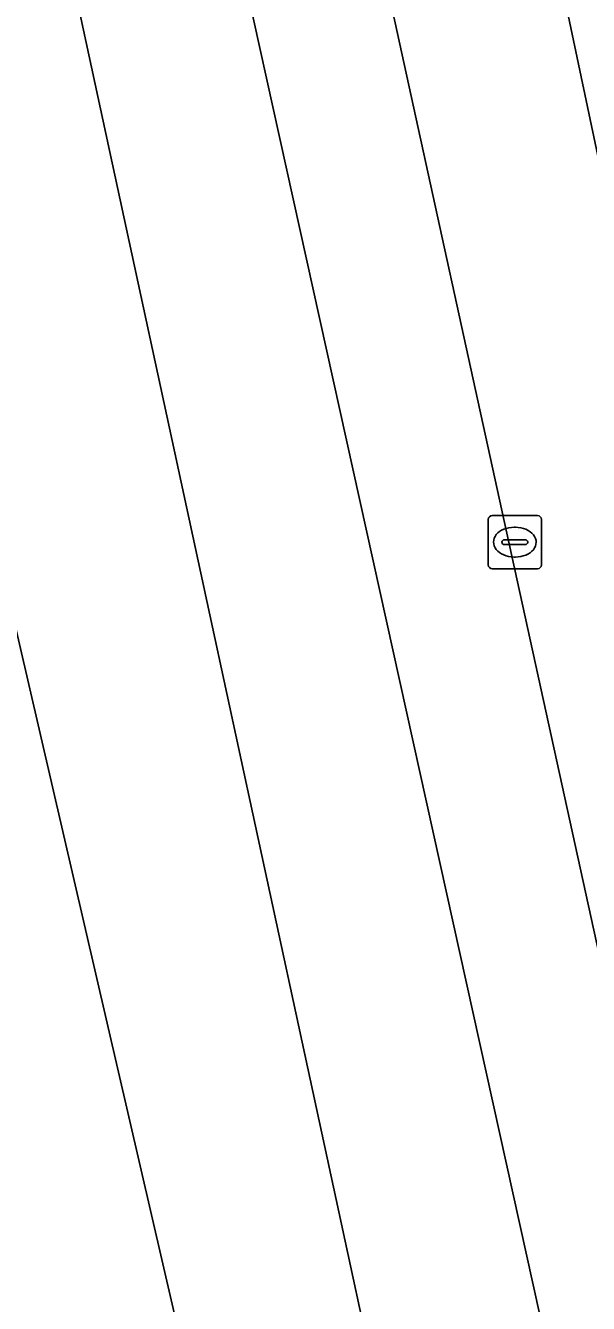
# Model space of a CAD drawing. Extents: x 161772 to 163126, y 383092 to 383917.
# Drawn here: x 163094.33 to 163104.92, y 383701.23 to 383725.26 of the extents above; entities that cross this region are included whole.
import ezdxf

# ---------------------------------------------------------------- set-up
doc = ezdxf.new("R2010")
doc.units = 0
for name, color, linetype in [('IMGEO_Berm_groen', 7, 'Continuous'), ('IMGEO_Kolk', 7, 'Continuous'), ('IMGEO_Rijbaan_regionaal_gesloten', 7, 'Continuous')]:
    doc.layers.add(name, color=color, linetype=linetype)

msp = doc.modelspace()

# ---------------------------------------------------------------- linework, layer by layer
at = {"layer": 'IMGEO_Berm_groen'}
for points in [[(163103.423, 383715.514), (163101.222, 383725.564), (163095.435, 383749.956), (163092.074, 383763.024), (163088.74, 383775.444), (163085.61, 383786.508), (163082.151, 383786.647), (163083.229, 383782.478), (163092.794, 383750), (163093.113, 383748.921), (163095.348, 383740.157), (163115.909, 383647.124), (163116.632, 383644.136), (163116.989, 383642.571), (163117.163, 383642.382), (163118.888, 383641.333)], [(163119.538, 383641.671), (163108.045, 383694.435), (163103.423, 383715.514)]]:
    msp.add_lwpolyline(points, dxfattribs=at)
at = {"layer": 'IMGEO_Kolk'}
for p, q in [((163103.105, 383716.043), (163103.957, 383716.043)), ((163103.03, 383715.117), (163103.03, 383715.969)), ((163103.518, 383715.823), (163103.543, 383715.823)), ((163104.031, 383715.969), (163104.031, 383715.117)), ((163103.289, 383715.537), (163103.289, 383715.549)), ((163103.727, 383715.5), (163103.329, 383715.5)), ((163103.332, 383715.586), (163103.73, 383715.586)), ((163103.773, 383715.549), (163103.773, 383715.537)), ((163103.541, 383715.263), (163103.516, 383715.263)), ((163103.957, 383715.043), (163103.105, 383715.043))]:
    msp.add_line(p, q, dxfattribs=at)
for points in [[(163103.105, 383716.043), (163103.957, 383716.043)], [(163103.03, 383715.117), (163103.03, 383715.969)], [(163104.031, 383715.969), (163104.031, 383715.117)], [(163103.957, 383715.043), (163103.105, 383715.043)]]:
    msp.add_lwpolyline(points, dxfattribs=at)
for centre, radius, start, end in [((163103.107, 383715.967), 0.0765, 91.552, 178.448), ((163103.107, 383715.967), 0.0765, 91.552, 178.448), ((163103.955, 383715.967), 0.0765, 1.552, 88.448), ((163103.955, 383715.967), 0.0765, 1.552, 88.448), ((163103.329, 383715.546), 0.0403, 85.8775, 175.7526), ((163103.326, 383715.536), 0.0366, 178.938, 274.7102), ((163103.73, 383715.543), 0.043, 264.8664, 352.4533), ((163103.734, 383715.548), 0.0386, 1.7309, 96.639), ((163103.107, 383715.119), 0.0765, 181.552, 268.448), ((163103.107, 383715.119), 0.0765, 181.552, 268.448), ((163103.955, 383715.119), 0.0765, 271.552, 358.448), ((163103.955, 383715.119), 0.0765, 271.552, 358.448)]:
    msp.add_arc(centre, radius, start, end, dxfattribs=at)
for centre, major_axis, ratio, start_param, end_param in [((163103.517, 383715.543), (-0.387, 0.002), 0.722429, 4.712389, 7.853982), ((163103.542, 383715.543), (-0.39, 0.002), 0.717154, 1.570796, 4.712389)]:
    msp.add_ellipse(centre, major_axis=major_axis, ratio=ratio, start_param=start_param, end_param=end_param, dxfattribs=at)
at = {"layer": 'IMGEO_Rijbaan_regionaal_gesloten'}
for points in [[(163038.334, 383909.711), (163034.642, 383909.366), (163036.068, 383906.193), (163039.277, 383898.648), (163050.7, 383871.257), (163056.906, 383854.555), (163065.468, 383830.358), (163073.852, 383803.761), (163076.462, 383794.331), (163079.886, 383779.448), (163086.428, 383749.788), (163092.524, 383720.917), (163099.604, 383690.323), (163103.558, 383672.69), (163107.513, 383652.796), (163108.607, 383648.077), (163112.717, 383645.377), (163111.58, 383650.385), (163094.708, 383728.452), (163089.909, 383749.894), (163083.229, 383782.478)], [(163088.277, 383725.257), (163091.178, 383713.293), (163094.473, 383697.408), (163097.991, 383681.188), (163103.621, 383655.234), (163104.427, 383650.906), (163104.416, 383650.83), (163108.607, 383648.077), (163107.513, 383652.796), (163103.558, 383672.69), (163099.604, 383690.323), (163092.524, 383720.917), (163086.428, 383749.788), (163079.886, 383779.448), (163076.462, 383794.331), (163073.852, 383803.761), (163065.468, 383830.358), (163056.906, 383854.555), (163050.7, 383871.257), (163039.277, 383898.648), (163036.068, 383906.193), (163034.642, 383909.366)], [(163075.77, 383818.502), (163083.679, 383793.176), (163085.61, 383786.508), (163088.74, 383775.444), (163092.074, 383763.024), (163095.435, 383749.956), (163101.222, 383725.564), (163103.423, 383715.514), (163108.045, 383694.435), (163119.538, 383641.671), (163119.711, 383640.8), (163122.773, 383638.9), (163107.17, 383712.939), (163103.179, 383731.879), (163091.847, 383776.849), (163088.772, 383789.05), (163088.769, 383789.061), (163083.94, 383805.876), (163079.516, 383819)]]:
    msp.add_lwpolyline(points, dxfattribs=at)
msp.add_lwpolyline([(163095.348, 383740.157), (163093.113, 383748.921), (163092.794, 383750), (163083.229, 383782.478), (163089.909, 383749.894), (163094.708, 383728.452), (163111.58, 383650.385), (163112.717, 383645.377), (163116.989, 383642.571), (163116.632, 383644.136), (163115.909, 383647.124)], close=True, dxfattribs=at)

doc.saveas('drawing.dxf')
